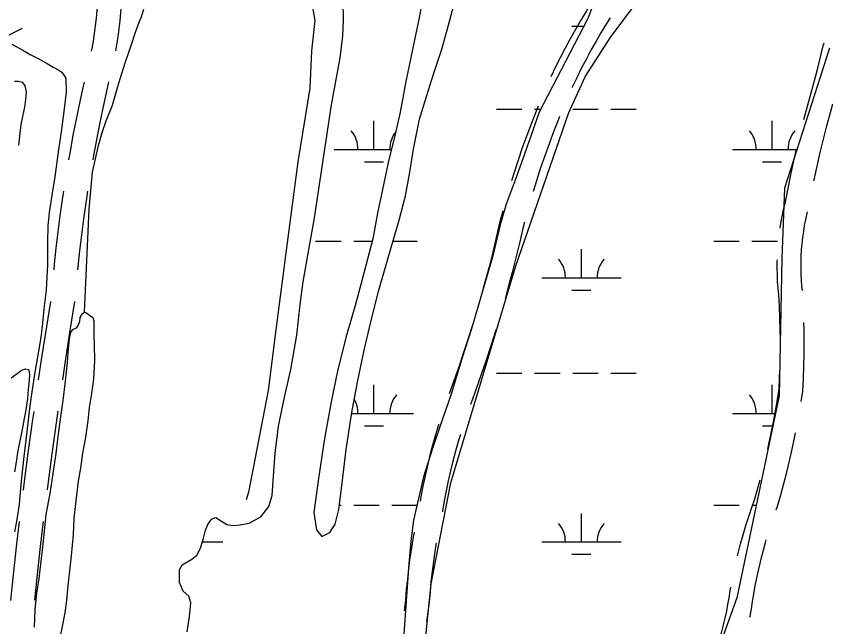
# Model space of a CAD drawing. Extents: x 3535183 to 3573198, y 534952 to 560562.
# Drawn here: x 3561645 to 3562665, y 550825 to 551594 of the extents above; entities that cross this region are included whole.
import ezdxf

# ---------------------------------------------------------------- set-up
doc = ezdxf.new("R2010")
doc.units = 0
for name, color, linetype in [('V-ROAD-CNTR', 7, 'Continuous'), ('V-TOPO-SHOR', 7, 'Continuous'), ('V-WETL-SWMP', 7, 'Continuous')]:
    doc.layers.add(name, color=color, linetype=linetype)

msp = doc.modelspace()

# ---------------------------------------------------------------- linework, layer by layer
at = {"layer": 'V-ROAD-CNTR'}
for points in [[(3561778.1, 551640.9), (3561778.1, 551640), (3561778, 551629.7), (3561777.7, 551619.5), (3561777.2, 551609.2), (3561776.4, 551598.9), (3561775.5, 551588.7), (3561774.3, 551578.5), (3561773, 551568.3), (3561771.4, 551558.2), (3561770.1, 551550.6)], [(3561747.9, 551625.5), (3561747.7, 551620.7), (3561747.2, 551611), (3561746.5, 551601.4), (3561745.6, 551591.8), (3561744.6, 551582.1), (3561743.3, 551572.6), (3561741.8, 551563), (3561740.2, 551553.5), (3561739.6, 551550.4)], [(3562366.4, 551605.6), (3562363.5, 551601), (3562356.5, 551589.4), (3562349.7, 551577.7), (3562343, 551565.9), (3562336.6, 551553.9), (3562330.4, 551541.9), (3562324.4, 551529.8), (3562318.7, 551517.8)], [(3562393.5, 551592.3), (3562389, 551585.2), (3562382.3, 551574.1), (3562375.7, 551562.8), (3562369.3, 551551.4), (3562363.1, 551539.9), (3562357.1, 551528.3), (3562351.3, 551516.7), (3562345.7, 551504.9), (3562345.6, 551504.6)], [(3561652.3, 551578.7), (3561643.4, 551574.3), (3561606.1, 551555.7), (3561568.9, 551536.9), (3561562.9, 551533.8)], [(3562637.7, 551464.1), (3562642.3, 551481.1), (3562647, 551498), (3562654.7, 551527.4), (3562662.1, 551556.9), (3562663.1, 551560.8)], [(3561730.6, 551511.4), (3561729, 551504.6), (3561724.6, 551484.6), (3561720.4, 551464.5), (3561716.5, 551444.3), (3561712.8, 551424.1), (3561710.9, 551413.4)], [(3561761.4, 551511.6), (3561758.3, 551498), (3561754, 551478.3), (3561749.8, 551458.5), (3561746, 551438.7), (3561742.3, 551418.8), (3561741.4, 551413.6)], [(3562302.8, 551481.1), (3562300.2, 551474.8), (3562294.2, 551459.5), (3562288.4, 551444.1), (3562282.8, 551428.6), (3562277.5, 551413), (3562272.4, 551397.4), (3562269.2, 551387)], [(3562650.3, 551387), (3562650.6, 551388.4), (3562654.3, 551405.5), (3562658.2, 551422.5), (3562662.4, 551439.4), (3562666.7, 551456.3), (3562671.2, 551473.2), (3562674.3, 551484.1)], [(3562329.8, 551467.9), (3562328, 551463.6), (3562322.2, 551448.7), (3562316.5, 551433.7), (3562311.1, 551418.6), (3562305.9, 551403.5), (3562301, 551388.3), (3562296.4, 551373.6)], [(3562607.7, 551327.4), (3562607.7, 551327.6), (3562609.1, 551335.9), (3562610.7, 551344.3), (3562612.5, 551352.5), (3562614.4, 551360.2), (3562617.7, 551377.2), (3562621.3, 551394.6), (3562625.1, 551412), (3562628.1, 551425.3)], [(3561704.5, 551373.9), (3561702.9, 551363.3), (3561700.1, 551343), (3561697.4, 551322.7), (3561695, 551302.3), (3561692.9, 551281.9), (3561692.2, 551274.7)], [(3561734.9, 551374.1), (3561732.6, 551359), (3561729.8, 551339), (3561727.2, 551319), (3561724.9, 551298.9), (3561722.7, 551278.8), (3561722.3, 551274.9)], [(3562258.1, 551348.6), (3562254.2, 551334), (3562249.9, 551315.4), (3562245.5, 551297.1), (3562240.9, 551278.8), (3562236.1, 551260.7), (3562233.6, 551251.6)], [(3562635.7, 551248.6), (3562635.1, 551254.1), (3562634.6, 551261.7), (3562634.2, 551269.4), (3562634.1, 551277.1), (3562634.1, 551284.8), (3562634.4, 551292.5), (3562634.8, 551300.2), (3562635.5, 551307.8), (3562636.3, 551315.5), (3562637.4, 551323.1), (3562638.6, 551330.7), (3562640.1, 551338.2), (3562641.7, 551345.7), (3562642.3, 551347.9)], [(3562285.5, 551335.1), (3562283.4, 551326.8), (3562279.1, 551308.5), (3562274.6, 551289.9), (3562269.9, 551271.3), (3562265, 551252.8), (3562261, 551238.2)], [(3562608, 551187.7), (3562607.9, 551199), (3562607.5, 551213.9), (3562606.9, 551228.9), (3562606, 551243.6), (3562605.3, 551251.5), (3562604.6, 551260), (3562604.2, 551268.4), (3562604.1, 551276.9), (3562604.1, 551285.4), (3562604.2, 551287.6)], [(3561688.2, 551234.9), (3561683, 551203.3), (3561677, 551164.3), (3561672.7, 551136.1)], [(3561718.6, 551235.1), (3561712.7, 551198.6), (3561706.6, 551159.8), (3561703.1, 551136.3)], [(3562222.4, 551213.2), (3562220.3, 551206.5), (3562214.7, 551188.5), (3562208.8, 551170.6), (3562202.8, 551152.8), (3562196.5, 551135.1), (3562190.4, 551118.5)], [(3562634.2, 551108.8), (3562636.2, 551122), (3562637, 551138), (3562637.6, 551153.4), (3562637.9, 551168.8), (3562638, 551184.2), (3562637.9, 551199.6), (3562637.6, 551208.6)], [(3562249.7, 551199.8), (3562249, 551197.6), (3562243.2, 551179.3), (3562237.3, 551161.1), (3562231.1, 551143), (3562224.7, 551124.9), (3562218.2, 551107.1), (3562217.5, 551105.2)], [(3562592.1, 551049.1), (3562593.5, 551055.2), (3562596.5, 551069.2), (3562599.3, 551083.3), (3562601.9, 551097.4), (3562604.2, 551111.5), (3562606.3, 551125), (3562607.1, 551139.3), (3562607.4, 551147.7)], [(3561667, 551096.5), (3561665.5, 551086.3), (3561660.1, 551047.2), (3561655, 551008.1), (3561653.7, 550997.4)], [(3561697.3, 551096.8), (3561695.2, 551082.1), (3561689.9, 551043.2), (3561684.8, 551004.3), (3561683.9, 550997.7)], [(3562177.5, 551080.6), (3562177.2, 551079.6), (3562173.3, 551066.9), (3562169.7, 551054.1), (3562166.3, 551041.3), (3562163.1, 551028.4), (3562160.2, 551015.4), (3562157.4, 551002.4), (3562154.9, 550989.3), (3562153.9, 550983.5)], [(3562602.7, 550972.5), (3562604.3, 550977), (3562608.5, 550991.5), (3562612.4, 551005.7), (3562616.1, 551020), (3562619.6, 551034.4), (3562622.8, 551048.8), (3562625.9, 551063.2), (3562627.1, 551069.4)], [(3562204.8, 551067.3), (3562202.1, 551058.5), (3562198.6, 551046.2), (3562195.4, 551033.9), (3562192.3, 551021.5), (3562189.5, 551009), (3562186.9, 550996.5), (3562184.5, 550984), (3562182.2, 550971), (3562182, 550970)], [(3562553.9, 550914.5), (3562554.7, 550918), (3562557.7, 550929.6), (3562561, 550941.2), (3562564.4, 550952.7), (3562568.1, 550964.1), (3562571.9, 550975.5), (3562575.8, 550986.2), (3562579.6, 550999.6), (3562582.5, 551010.3)], [(3561648.8, 550957.7), (3561645.4, 550929.8), (3561641, 550890.6), (3561637.6, 550858.3)], [(3561679, 550958), (3561675.3, 550926.3), (3561670.8, 550887.3), (3561667.8, 550858.6)], [(3562146.3, 550944.3), (3562145.2, 550937.9), (3562143, 550924.8), (3562141.1, 550911.7), (3562139.4, 550898.5), (3562137.9, 550885.3), (3562136.6, 550872.1), (3562135.5, 550859.3), (3562133.7, 550845.1)], [(3562174.4, 550930.7), (3562172.7, 550920.2), (3562170.8, 550907.6), (3562169.2, 550894.9), (3562167.7, 550882.2), (3562166.5, 550869.4), (3562165.4, 550856.2), (3562162.2, 550831.5)], [(3562581.1, 550899.5), (3562583.8, 550910.7), (3562586.7, 550921.8), (3562589.8, 550932.9), (3562590.3, 550934.5)], [(3562569.4, 550837.1), (3562569.8, 550838.7), (3562571.6, 550847.9), (3562573.1, 550857.2), (3562574.4, 550866.1), (3562576.4, 550877.2), (3562578.7, 550888.4), (3562581.2, 550899.7)], [(3562520.4, 550778.6), (3562523.4, 550786.2), (3562526.4, 550794.4), (3562529.2, 550802.6), (3562531.9, 550810.9), (3562534.3, 550819.3), (3562536.5, 550827.7), (3562538.6, 550836.2), (3562540.4, 550844.7), (3562542, 550853.2), (3562543.5, 550861.8), (3562544.8, 550870.9), (3562545.6, 550875.1)]]:
    msp.add_lwpolyline(points, dxfattribs=at)
at = {"layer": 'V-TOPO-SHOR'}
for points in [[(3562014.7, 551627.6), (3562021.5, 551588.8), (3562017.2, 551550.7), (3562014.9, 551503.5), (3562000, 551410.7), (3561985.8, 551302.5), (3561972.3, 551199.3), (3561962.3, 551123), (3561948.2, 551048.9), (3561937.6, 550994.8), (3561934.8, 550985.1)], [(3561802.4, 551592.3), (3561805.9, 551603.4)], [(3561730.9, 551221.7), (3561733, 551267.5), (3561736.7, 551351.4), (3561741.1, 551398), (3561748.5, 551431.3), (3561753.4, 551447.7), (3561758.3, 551462.4), (3561766.2, 551482.4), (3561774, 551508.9), (3561782.2, 551535.5), (3561790.2, 551558.9), (3561795.1, 551574.4), (3561798.5, 551583.4), (3561802.2, 551591.9), (3561802.4, 551592.3)], [(3561640, 551559.2), (3561645.1, 551556), (3561653.3, 551551.7), (3561663.4, 551545.5), (3561672.7, 551541.1), (3561684, 551534.9), (3561691.4, 551530.2), (3561698.8, 551526.2), (3561702.3, 551523.9), (3561707.3, 551516.1), (3561708, 551498.9), (3561705.6, 551477.5), (3561702, 551451.8), (3561698.4, 551426.5), (3561693.6, 551392.2), (3561690.1, 551371.5), (3561686.5, 551347), (3561684.9, 551330.2), (3561684.4, 551310), (3561684.3, 551281.5), (3561682.6, 551249.2), (3561679.8, 551225.8), (3561678.2, 551207.5), (3561675.8, 551189.6), (3561673, 551172.4), (3561668.6, 551145.9), (3561664.7, 551121), (3561661.9, 551100), (3561658.3, 551070.8), (3561654.6, 551039.6), (3561651.4, 551008.8), (3561649.4, 550989.7), (3561648.6, 550979.6), (3561645.8, 550960.5), (3561643, 550944.9)], [(3561648.2, 551431.7), (3561649.4, 551443.4), (3561651.4, 551457.8), (3561653.4, 551467.9), (3561655.7, 551479.6), (3561656.9, 551489.7), (3561657.8, 551499.1), (3561656.2, 551506.5), (3561653.1, 551510.8), (3561647.3, 551512), (3561643, 551512)], [(3561668, 550824.8), (3561668.8, 550847), (3561670.8, 550867.7), (3561674, 550886), (3561676.8, 550911.3), (3561679.2, 550933.1), (3561682.8, 550966.6), (3561687.6, 550993.1), (3561691.6, 551018.4), (3561695.2, 551043.3), (3561698, 551064.8), (3561701.2, 551089.7), (3561704, 551110.4), (3561707.2, 551134.5), (3561709.6, 551157.9), (3561710.8, 551175.8), (3561712, 551187.9), (3561713.6, 551195.7), (3561716.4, 551199.6), (3561721.1, 551201.9), (3561722.6, 551203.8), (3561725, 551209.7), (3561725.4, 551214.7), (3561728.5, 551219.8), (3561730.9, 551221.7), (3561732.8, 551220.9)], [(3561732.8, 551220.9), (3561741.4, 551214.7), (3561742.9, 551210.4)], [(3561742.9, 551210.4), (3561742.9, 551192.1), (3561743.2, 551180.4), (3561743.5, 551160.5), (3561742.3, 551137.5), (3561739.9, 551119.2), (3561737.1, 551101.3), (3561735.1, 551084.5), (3561732.3, 551063.9), (3561728.7, 551044), (3561725.9, 551024.9), (3561723.1, 551008.6), (3561719.9, 550984), (3561717.5, 550962.2), (3561716.7, 550941.6), (3561714.2, 550914.7), (3561712.2, 550895.6), (3561710.2, 550877.3), (3561708.2, 550858.6), (3561706.2, 550842.6), (3561703, 550825.5), (3561700.3, 550813.4)], [(3561643.4, 551020.4), (3561645.4, 551032.6), (3561647.2, 551044.9), (3561649.9, 551059.3), (3561652.7, 551073.9), (3561655.6, 551087.6), (3561657.4, 551098.6), (3561659.5, 551112.3), (3561660.6, 551124.3), (3561661.4, 551131.8), (3561662, 551142), (3561661.7, 551146.5), (3561660.7, 551148.8), (3561656.4, 551149.5), (3561651.5, 551148), (3561646, 551143.8), (3561638.7, 551138.2)]]:
    msp.add_lwpolyline(points, dxfattribs=at)
at = {"layer": 'V-WETL-SWMP'}
for p, q in [((3562345.2, 551581.9), (3562360.3, 551581.9)), ((3562250.3, 551477.3), (3562282.3, 551477.3)), ((3562298.3, 551477.3), (3562306.1, 551477.3)), ((3562346.3, 551477.3), (3562378.3, 551477.3)), ((3562394.3, 551477.3), (3562426.3, 551477.3)), ((3562095.7, 551426.6), (3562095.7, 551462.6)), ((3562597.6, 551426.6), (3562597.6, 551462.6)), ((3562045.7, 551426.6), (3562117.8, 551426.6)), ((3562145.6, 551426.6), (3562145.7, 551426.6)), ((3562547.6, 551426.6), (3562629, 551426.6)), ((3562083.7, 551411.1), (3562107.7, 551411.1)), ((3562585.6, 551411.1), (3562609.6, 551411.1)), ((3562022.3, 551311.1), (3562054.3, 551311.1)), ((3562070.3, 551311.1), (3562093.9, 551311.1)), ((3562120.1, 551311.1), (3562150.3, 551311.1)), ((3562524.2, 551311.1), (3562556.2, 551311.1)), ((3562572.2, 551311.1), (3562604.2, 551311.1)), ((3562357.2, 551264.7), (3562357.2, 551300.7)), ((3562307.2, 551264.7), (3562407.2, 551264.7)), ((3562345.2, 551249.3), (3562369.2, 551249.3)), ((3562250.3, 551144.6), (3562282.3, 551144.6)), ((3562298.3, 551144.6), (3562330.3, 551144.6)), ((3562346.3, 551144.6), (3562378.3, 551144.6)), ((3562394.3, 551144.6), (3562426.3, 551144.6)), ((3562095.7, 551093.9), (3562095.7, 551129.9)), ((3562597.6, 551093.9), (3562597.6, 551129.9)), ((3562067.9, 551093.9), (3562145.7, 551093.9)), ((3562547.6, 551093.9), (3562601.7, 551093.9)), ((3562083.7, 551078.4), (3562107.7, 551078.4)), ((3562585.6, 551078.4), (3562598.5, 551078.4)), ((3562052.4, 550978.4), (3562054.3, 550978.4)), ((3562070.3, 550978.4), (3562102.3, 550978.4)), ((3562118.3, 550978.4), (3562149.9, 550978.4)), ((3562524.2, 550978.4), (3562556.2, 550978.4)), ((3562572.2, 550978.4), (3562577.6, 550978.4)), ((3562357.2, 550932), (3562357.2, 550968)), ((3561879.7, 550932), (3561905.2, 550932)), ((3562307.2, 550932), (3562407.2, 550932)), ((3562345.2, 550916.6), (3562369.2, 550916.6))]:
    msp.add_line(p, q, dxfattribs=at)
for points in [[(3562150.4, 550706.2), (3562168.1, 550879.4), (3562192.9, 551006.6), (3562274.1, 551278.7), (3562341.3, 551473), (3562362.5, 551519), (3562394.3, 551568.4), (3562426.1, 551610.8), (3562454.3, 551649.7), (3562496.8, 551727.5), (3562578, 551886.5), (3562592.2, 551907.7), (3562609.8, 551918.3), (3562616.9, 551921.8), (3562631, 551918.3), (3562691.1, 551890)], [(3562156.4, 551612.1), (3562151.6, 551586.4), (3562144.5, 551552.5), (3562136.2, 551512), (3562129, 551473.5), (3562121.9, 551441.9), (3562114.4, 551413.9), (3562100.2, 551346.1), (3562094.6, 551313.8), (3562080.8, 551262.8), (3562071.7, 551228.1), (3562060.3, 551189.6), (3562050, 551147.1), (3562041.7, 551108.6), (3562033.3, 551062.2), (3562026.5, 551014.7), (3562020.2, 550969.1), (3562023.6, 550947.3), (3562030.2, 550938.7), (3562040.3, 550944.1), (3562047, 550954.6), (3562051.7, 550972.9), (3562055.7, 551006), (3562061, 551048.5), (3562068.1, 551095.2), (3562074.9, 551133.4), (3562083.6, 551173.5), (3562091.9, 551209.4), (3562101.8, 551249.1), (3562115.6, 551295.8), (3562127.8, 551337.5), (3562135.7, 551368.2), (3562140.9, 551397.8), (3562145.6, 551427), (3562153.2, 551464.8), (3562160.3, 551487.8), (3562170.9, 551521.3), (3562181.5, 551552.8), (3562189.8, 551583.2), (3562199.3, 551619.8)], [(3562379.8, 551628.5), (3562364.8, 551590.6), (3562304.1, 551473.4), (3562294, 551444.4), (3562283.4, 551414.5), (3562273.6, 551388), (3562262.6, 551357.6), (3562254.8, 551331.6), (3562245.5, 551292.3), (3562218.6, 551200.4), (3562206.5, 551162.6), (3562193.2, 551118.2), (3562179.2, 551078.5), (3562169.4, 551049.6), (3562158.4, 551014.2), (3562145.5, 550959.3), (3562142.2, 550933.1), (3562139.6, 550905), (3562132.6, 550803.9)], [(3561983.5, 551116), (3561991, 551149.2), (3561998.5, 551192.5), (3562002.8, 551231.1), (3562006.6, 551259.7), (3562020.7, 551340.4), (3562042.5, 551482.7), (3562047.5, 551510), (3562053.2, 551542.1), (3562056.4, 551569.6), (3562057.5, 551590.4), (3562057.1, 551612.7)], [(3562669.9, 551554.3), (3562613.4, 551377.6), (3562609.8, 551289.3), (3562606.3, 551116.1), (3562553.3, 550861.7), (3562507.4, 550734.5), (3562461.4, 550660.3), (3562433.1, 550571.9), (3562411.9, 550434.1), (3562397.8, 550317.5), (3562362.5, 550215), (3562320.1, 550105.5)], [(3561860.6, 550818.8), (3561863.3, 550838), (3561865.1, 550855.4), (3561862.5, 550863.7), (3561855.5, 550870), (3561850.7, 550880.8), (3561850.8, 550896.9), (3561854.1, 550903.2), (3561866.1, 550910.3), (3561873.1, 550915.9), (3561877.7, 550925.3), (3561881.1, 550936.7), (3561883.6, 550947), (3561886.6, 550954.1), (3561891.1, 550960.6), (3561896.5, 550963), (3561910.5, 550953.9), (3561918.3, 550952.8), (3561927.3, 550953.6), (3561938.7, 550955.5), (3561953.2, 550963.5), (3561963.5, 550976.6), (3561967.4, 550990.6), (3561969.3, 551014.8), (3561971.4, 551044), (3561975.4, 551077.7), (3561983.5, 551116)]]:
    msp.add_lwpolyline(points, dxfattribs=at)
for centre, start, end in [((3562040.5, 551427), 359.2282, 40.7718), ((3562151, 551427), 141.0487, 180.7718), ((3562542.4, 551427), 359.2282, 40.7718), ((3562652.9, 551427), 139.2282, 180.7718), ((3562301.9, 551265.2), 359.2282, 40.7718), ((3562412.4, 551265.2), 139.2282, 180.7718), ((3562040.5, 551094.4), 359.2282, 29.775), ((3562151, 551094.4), 139.2282, 180.7718), ((3562542.4, 551094.4), 359.2282, 40.7718), ((3562301.9, 550932.5), 359.2282, 40.7718), ((3562412.4, 550932.5), 139.2282, 180.7718)]:
    msp.add_arc(centre, 35.2, start, end, dxfattribs=at)

doc.saveas('drawing.dxf')
